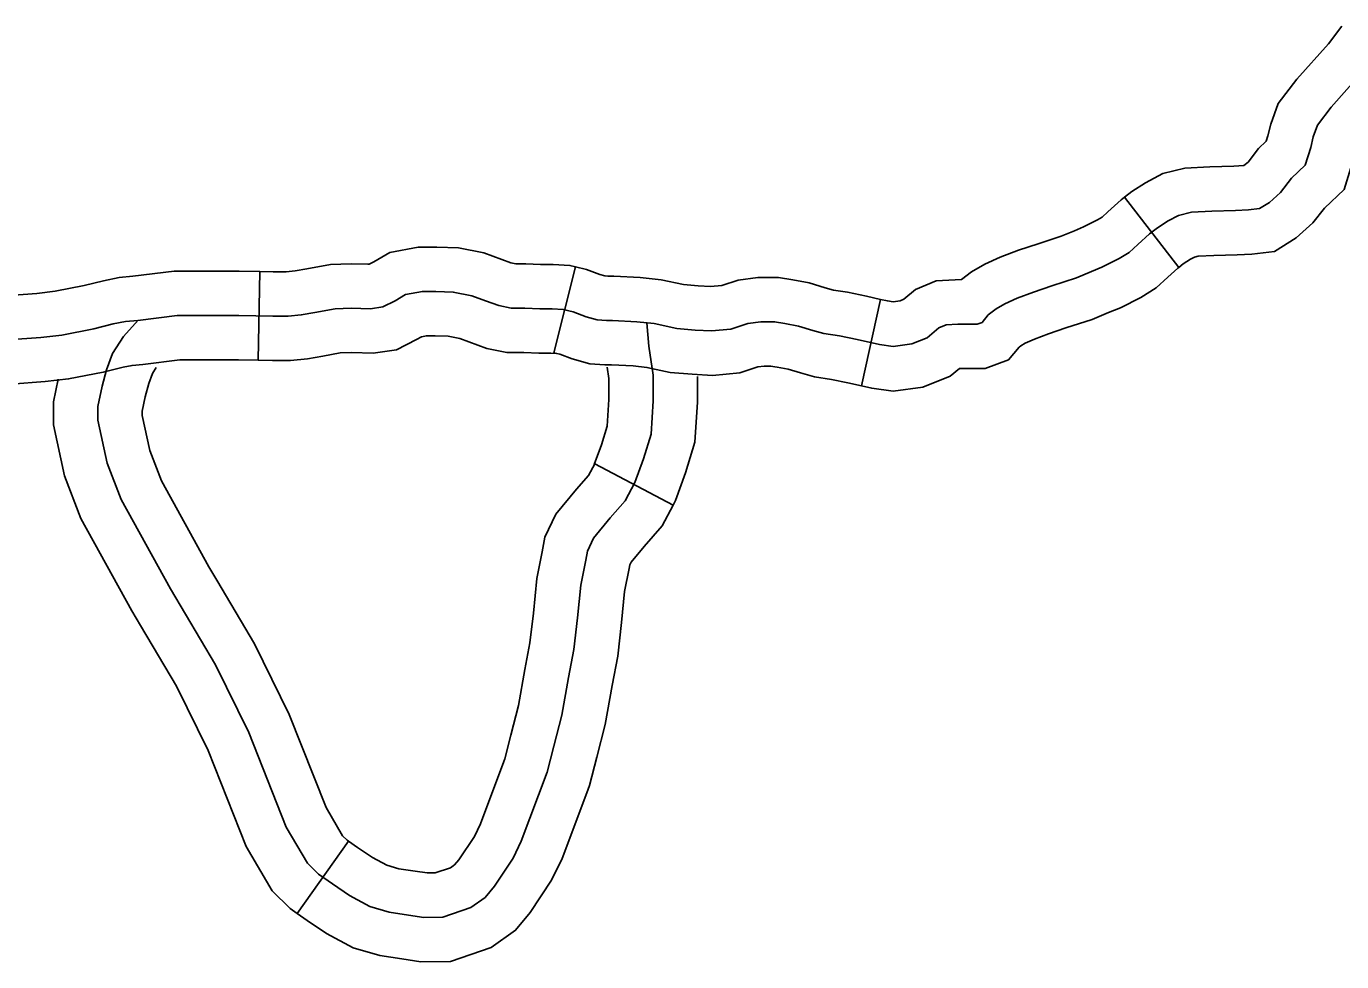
# Model space of a CAD drawing. Extents: x 1377389 to 1380723, y 1168351 to 1170484.
# Drawn here: x 1378476.16 to 1378520.66, y 1168980.4 to 1169012.06 of the extents above; entities that cross this region are included whole.
import ezdxf

# ---------------------------------------------------------------- set-up
doc = ezdxf.new("R2010")
doc.units = 0
doc.layers.add('B_Fill', color=7, linetype='Continuous')

msp = doc.modelspace()

# ---------------------------------------------------------------- linework, layer by layer
at = {"layer": 'B_Fill'}
for p, q in [((1378515.148, 1169003.898), (1378513.318, 1169006.275)), ((1378484.012, 1169000.756), (1378484.066, 1169003.756)), ((1378494.01, 1169001.011), (1378494.738, 1169003.921)), ((1378504.412, 1168999.885), (1378505.063, 1169002.814)), ((1378498.042, 1168995.85), (1378495.391, 1168997.253)), ((1378485.331, 1168982.037), (1378487.067, 1168984.484))]:
    msp.add_line(p, q, dxfattribs=at)
for points in [[(1378513.318, 1169006.275), (1378513.565, 1169006.465), (1378514.026, 1169006.764), (1378514.608, 1169007.072), (1378515.36, 1169007.251), (1378516.205, 1169007.302), (1378517.009, 1169007.324), (1378517.355, 1169007.34), (1378517.492, 1169007.462), (1378517.852, 1169007.922), (1378518.109, 1169008.167), (1378518.166, 1169008.352), (1378518.259, 1169008.746), (1378518.514, 1169009.439), (1378519.145, 1169010.272), (1378520.212, 1169011.465), (1378520.661, 1169012.056)], [(1378475.542, 1169001.442), (1378476.661, 1169001.525), (1378477.366, 1169001.608), (1378478.444, 1169001.816), (1378479.108, 1169001.982), (1378479.522, 1169002.065), (1378479.937, 1169002.106), (1378481.264, 1169002.272), (1378481.927, 1169002.272), (1378483.354, 1169002.268), (1378484.504, 1169002.248), (1378485.026, 1169002.248), (1378485.465, 1169002.289), (1378485.925, 1169002.373), (1378486.615, 1169002.499), (1378487.158, 1169002.519), (1378487.806, 1169002.499), (1378488.224, 1169002.561), (1378488.642, 1169002.77), (1378488.997, 1169002.98), (1378489.561, 1169003.084), (1378490.021, 1169003.084), (1378490.606, 1169003.063), (1378491.233, 1169002.938), (1378491.693, 1169002.77), (1378492.153, 1169002.603), (1378492.571, 1169002.519), (1378493.031, 1169002.519), (1378493.532, 1169002.499), (1378493.95, 1169002.499), (1378494.326, 1169002.478), (1378494.661, 1169002.394), (1378495.1, 1169002.227), (1378495.476, 1169002.122), (1378495.789, 1169002.101), (1378495.998, 1169002.101), (1378496.813, 1169002.059), (1378497.399, 1169001.997), (1378498.172, 1169001.829), (1378498.791, 1169001.776), (1378499.342, 1169001.746), (1378499.994, 1169001.812), (1378500.575, 1169001.997), (1378501.014, 1169002.059), (1378501.474, 1169002.059), (1378501.829, 1169001.997), (1378502.289, 1169001.913), (1378502.77, 1169001.766), (1378503.146, 1169001.662), (1378503.668, 1169001.578), (1378504.274, 1169001.453), (1378505.027, 1169001.285), (1378505.487, 1169001.223), (1378506.114, 1169001.306), (1378506.636, 1169001.515), (1378507.033, 1169001.85), (1378507.284, 1169001.955), (1378507.681, 1169001.976), (1378508.12, 1169001.976), (1378508.329, 1169001.976), (1378508.496, 1169002.038), (1378508.705, 1169002.289), (1378508.977, 1169002.499), (1378509.269, 1169002.666), (1378509.687, 1169002.854), (1378510.231, 1169003.063), (1378510.858, 1169003.273), (1378511.694, 1169003.544), (1378512.195, 1169003.754), (1378512.551, 1169003.9), (1378513.136, 1169004.193), (1378513.47, 1169004.402), (1378513.763, 1169004.674), (1378514.16, 1169005.03), (1378514.431, 1169005.239), (1378514.787, 1169005.469), (1378515.142, 1169005.657), (1378515.581, 1169005.762), (1378516.271, 1169005.804), (1378517.065, 1169005.825), (1378517.504, 1169005.845), (1378517.88, 1169005.887), (1378518.214, 1169006.096), (1378518.59, 1169006.431), (1378518.967, 1169006.912), (1378519.426, 1169007.352), (1378519.614, 1169007.958), (1378519.698, 1169008.314), (1378519.844, 1169008.711), (1378520.304, 1169009.318), (1378521.37, 1169010.51)], [(1378515.148, 1169003.898), (1378515.298, 1169004.013), (1378515.547, 1169004.174), (1378515.676, 1169004.242), (1378515.802, 1169004.272), (1378516.336, 1169004.305), (1378517.12, 1169004.325), (1378517.622, 1169004.349), (1378518.385, 1169004.434), (1378519.117, 1169004.892), (1378519.689, 1169005.4), (1378520.081, 1169005.903), (1378520.744, 1169006.536), (1378521.063, 1169007.564), (1378521.137, 1169007.881), (1378521.175, 1169007.983), (1378521.463, 1169008.363), (1378522.528, 1169009.555), (1378523.049, 1169010.24)], [(1378507.798, 1169003.484), (1378508.143, 1169003.75), (1378508.587, 1169004.004), (1378509.109, 1169004.239), (1378509.724, 1169004.475), (1378510.388, 1169004.697), (1378511.172, 1169004.952), (1378511.621, 1169005.139), (1378511.928, 1169005.266), (1378512.401, 1169005.502), (1378512.553, 1169005.598), (1378512.752, 1169005.782), (1378513.201, 1169006.184), (1378513.318, 1169006.275)], [(1378484.066, 1169003.756), (1378484.517, 1169003.748), (1378484.955, 1169003.748), (1378485.259, 1169003.777), (1378485.656, 1169003.849), (1378486.451, 1169003.993), (1378487.153, 1169004.02), (1378487.718, 1169004.002), (1378487.766, 1169004.009), (1378487.925, 1169004.089), (1378488.464, 1169004.406), (1378489.423, 1169004.584), (1378490.048, 1169004.584), (1378490.781, 1169004.558), (1378491.639, 1169004.386), (1378492.559, 1169004.052), (1378492.72, 1169004.019), (1378493.062, 1169004.019), (1378493.563, 1169003.999), (1378493.992, 1169003.999), (1378494.552, 1169003.967), (1378494.739, 1169003.921)], [(1378473.458, 1169002.815), (1378475.44, 1169002.939), (1378476.518, 1169003.019), (1378477.137, 1169003.092), (1378478.12, 1169003.281), (1378478.778, 1169003.446), (1378479.3, 1169003.55), (1378479.769, 1169003.597), (1378481.17, 1169003.772), (1378481.929, 1169003.772), (1378483.37, 1169003.768), (1378484.066, 1169003.756)], [(1378494.738, 1169003.921), (1378495.112, 1169003.827), (1378495.569, 1169003.653), (1378495.729, 1169003.608), (1378495.839, 1169003.601), (1378496.037, 1169003.601), (1378496.932, 1169003.555), (1378497.638, 1169003.479), (1378498.396, 1169003.316), (1378498.897, 1169003.272), (1378499.308, 1169003.25), (1378499.687, 1169003.288), (1378500.24, 1169003.464), (1378500.907, 1169003.559), (1378501.605, 1169003.559), (1378502.094, 1169003.473), (1378502.643, 1169003.373), (1378503.189, 1169003.207), (1378503.466, 1169003.13), (1378503.939, 1169003.054), (1378504.589, 1169002.919), (1378505.063, 1169002.814)], [(1378504.412, 1168999.885), (1378504.762, 1168999.808), (1378505.484, 1168999.709), (1378506.497, 1168999.844), (1378507.418, 1169000.213), (1378507.73, 1169000.476), (1378508.12, 1169000.476), (1378508.601, 1169000.476), (1378509.395, 1169000.773), (1378509.752, 1169001.202), (1378509.811, 1169001.247), (1378509.951, 1169001.328), (1378510.265, 1169001.469), (1378510.738, 1169001.651), (1378511.327, 1169001.848), (1378512.215, 1169002.137), (1378512.77, 1169002.368), (1378513.173, 1169002.534), (1378513.871, 1169002.883), (1378514.387, 1169003.206), (1378514.774, 1169003.566), (1378515.119, 1169003.875), (1378515.148, 1169003.898)], [(1378505.063, 1169002.814), (1378505.291, 1169002.763), (1378505.489, 1169002.736), (1378505.73, 1169002.768), (1378505.854, 1169002.818), (1378506.243, 1169003.146), (1378506.946, 1169003.439), (1378507.798, 1169003.484)], [(1378479.945, 1169002.107), (1378479.454, 1169001.563), (1378479.078, 1169000.979), (1378478.88, 1169000.426), (1378478.725, 1168999.875), (1378478.581, 1168999.193), (1378478.581, 1168998.727), (1378478.896, 1168997.274), (1378479.368, 1168996.039), (1378481.038, 1168993.024), (1378482.562, 1168990.445), (1378483.687, 1168988.156), (1378484.957, 1168984.96), (1378485.672, 1168983.734), (1378486.054, 1168983.364), (1378486.518, 1168983.034), (1378487.094, 1168982.646), (1378487.788, 1168982.272), (1378488.444, 1168982.084), (1378489.095, 1168981.981), (1378489.616, 1168981.904), (1378490.256, 1168981.908), (1378491.2, 1168982.235), (1378491.683, 1168982.574), (1378491.998, 1168982.962), (1378492.628, 1168983.902), (1378492.906, 1168984.487), (1378493.781, 1168986.813), (1378494.007, 1168987.696), (1378494.275, 1168988.751), (1378494.507, 1168990.02), (1378494.686, 1168990.968), (1378494.811, 1168992.04), (1378494.918, 1168993.149), (1378495.089, 1168993.989), (1378495.145, 1168994.297), (1378495.355, 1168994.732), (1378495.918, 1168995.422), (1378496.426, 1168996.003), (1378496.753, 1168996.62), (1378497.043, 1168997.419), (1378497.297, 1168998.255), (1378497.37, 1168999.381), (1378497.37, 1169000.253), (1378497.225, 1169001.234), (1378497.15, 1169002.023)], [(1378484.012, 1169000.756), (1378484.49, 1169000.748), (1378485.098, 1169000.748), (1378485.671, 1169000.802), (1378486.193, 1169000.897), (1378486.779, 1169001.004), (1378487.163, 1169001.019), (1378487.894, 1169000.995), (1378488.682, 1169001.113), (1378489.359, 1169001.452), (1378489.53, 1169001.553), (1378489.699, 1169001.584), (1378489.994, 1169001.584), (1378490.431, 1169001.569), (1378490.827, 1169001.489), (1378491.747, 1169001.155), (1378492.422, 1169001.019), (1378492.999, 1169001.019), (1378493.501, 1169000.999), (1378493.909, 1169000.999), (1378494.1, 1169000.988), (1378494.009, 1169001.011)], [(1378473.645, 1168999.821), (1378475.644, 1168999.946), (1378476.805, 1169000.032), (1378477.596, 1169000.125), (1378478.768, 1169000.351), (1378479.437, 1169000.518), (1378479.745, 1169000.579), (1378480.105, 1169000.616), (1378481.357, 1169000.772), (1378481.925, 1169000.772), (1378483.339, 1169000.769), (1378484.012, 1169000.756)], [(1378494.01, 1169001.011), (1378494.21, 1169000.961), (1378494.631, 1169000.8), (1378495.222, 1169000.636), (1378495.739, 1169000.601), (1378495.96, 1169000.601), (1378496.695, 1169000.563), (1378497.159, 1169000.514), (1378497.948, 1169000.343), (1378498.686, 1169000.28), (1378499.377, 1169000.241), (1378500.3, 1169000.335), (1378500.911, 1169000.529), (1378501.121, 1169000.559), (1378501.342, 1169000.559), (1378501.564, 1169000.52), (1378501.935, 1169000.453), (1378502.35, 1169000.326), (1378502.825, 1169000.194), (1378503.398, 1169000.102), (1378503.959, 1168999.986), (1378504.412, 1168999.885)], [(1378480.557, 1169000.506), (1378480.432, 1169000.312), (1378480.31, 1168999.969), (1378480.182, 1168999.517), (1378480.081, 1168999.037), (1378480.081, 1168998.887), (1378480.338, 1168997.703), (1378480.732, 1168996.673), (1378482.34, 1168993.769), (1378482.611, 1168993.31)], [(1378495.378, 1168997.23), (1378495.62, 1168997.894), (1378495.812, 1168998.525), (1378495.87, 1168999.429), (1378495.87, 1169000.142), (1378495.813, 1169000.525)], [(1378498.043, 1168995.85), (1378498.127, 1168996.011), (1378498.467, 1168996.945), (1378498.783, 1168997.985), (1378498.87, 1168999.333), (1378498.87, 1169000.209)], [(1378477.242, 1169000.113), (1378477.081, 1168999.349), (1378477.081, 1168998.566), (1378477.455, 1168996.845), (1378478.005, 1168995.405), (1378479.736, 1168992.279), (1378480.029, 1168991.783)], [(1378492.315, 1168987.177), (1378492.348, 1168987.264), (1378492.554, 1168988.067), (1378492.809, 1168989.071), (1378493.032, 1168990.294), (1378493.202, 1168991.194), (1378493.319, 1168992.2), (1378493.433, 1168993.371), (1378493.616, 1168994.273), (1378493.706, 1168994.766), (1378494.081, 1168995.543), (1378494.772, 1168996.39), (1378495.182, 1168996.858), (1378495.391, 1168997.253)], [(1378495.123, 1168986.121), (1378495.213, 1168986.361), (1378495.461, 1168987.325), (1378495.741, 1168988.431), (1378495.982, 1168989.746), (1378496.17, 1168990.742), (1378496.303, 1168991.881), (1378496.404, 1168992.927), (1378496.562, 1168993.705), (1378496.584, 1168993.828), (1378496.629, 1168993.92), (1378497.064, 1168994.453), (1378497.671, 1168995.147), (1378498.042, 1168995.85)], [(1378482.611, 1168993.31), (1378483.883, 1168991.158), (1378485.059, 1168988.765), (1378486.31, 1168985.618), (1378486.864, 1168984.668), (1378487.016, 1168984.52), (1378487.067, 1168984.484)], [(1378480.029, 1168991.783), (1378481.241, 1168989.731), (1378482.315, 1168987.548), (1378483.605, 1168984.301), (1378484.479, 1168982.801), (1378485.092, 1168982.207), (1378485.331, 1168982.037)], [(1378487.067, 1168984.484), (1378487.372, 1168984.268), (1378487.871, 1168983.931), (1378488.357, 1168983.669), (1378488.769, 1168983.551), (1378489.321, 1168983.464), (1378489.721, 1168983.405), (1378489.999, 1168983.407), (1378490.511, 1168983.584), (1378490.651, 1168983.682), (1378490.791, 1168983.854), (1378491.32, 1168984.645), (1378491.524, 1168985.074), (1378492.315, 1168987.177)], [(1378485.331, 1168982.037), (1378485.664, 1168981.801), (1378486.317, 1168981.361), (1378487.219, 1168980.874), (1378488.12, 1168980.616), (1378488.869, 1168980.498), (1378489.511, 1168980.403), (1378490.513, 1168980.41), (1378491.889, 1168980.887), (1378492.716, 1168981.466), (1378493.206, 1168982.07), (1378493.935, 1168983.159), (1378494.288, 1168983.9), (1378495.123, 1168986.121)]]:
    msp.add_lwpolyline(points, dxfattribs=at)

doc.saveas('drawing.dxf')
